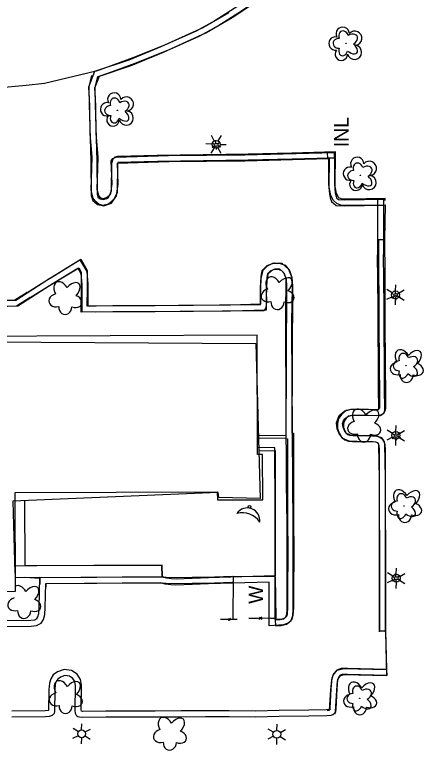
# Model space of a CAD drawing. Extents: x 588843 to 2552415, y 180129 to 269402.
# Drawn here: x 595037.9 to 595208.2, y 184060.1 to 184366.4 of the extents above; entities that cross this region are included whole.
import ezdxf

# ---------------------------------------------------------------- set-up
doc = ezdxf.new("R2010")
doc.units = 0
for name, color, linetype in [('E_BLD', 7, 'Continuous'), ('E_DWY', 7, 'Continuous'), ('E_LAND_Vegetation', 7, 'Continuous'), ('E_LTG', 7, 'Continuous'), ('E_PATH_Sidewalk', 7, 'Continuous'), ('E_RDWY_C_and_G', 7, 'Continuous'), ('Level 11', 7, 'Continuous'), ('Level 12', 7, 'Continuous'), ('Level 14', 7, 'Continuous'), ('Level 15', 7, 'Continuous'), ('Level 17', 7, 'Continuous'), ('Level 18', 7, 'Continuous')]:
    doc.layers.add(name, color=color, linetype=linetype)

# ---------------------------------------------------------------- blocks, each defined once
blk = doc.blocks.new('LPOL_4')
at = {"layer": 'E_LTG'}
for p, q in [((-13.1, 0), (-4.9, 0)), ((-2.5, 4.3), (-6.6, 11.4)), ((2.5, 4.3), (6.6, 11.4)), ((4.9, 0), (13.1, 0)), ((-6.6, -11.4), (-2.5, -4.3)), ((6.6, -11.4), (2.5, -4.3))]:
    blk.add_line(p, q, dxfattribs=at)
for radius in [4.92, 4.92, 4.92, 0.41]:
    blk.add_circle((0, 0), radius, dxfattribs=at)
blk = doc.blocks.new('DTRE_4')
at = {"layer": 'E_LAND_Vegetation'}
blk.add_circle((-0.6, 0), 0.601, dxfattribs=at)
for centre, major_axis, ratio in [((-6.1, 17.5), (4.5, -16.3), 0.782863), ((13.3, 9), (-17.3, -9.6), 0.691916), ((-19.3, 0.5), (16.2, -0.4), 0.832022), ((-8.2, -17.2), (5.9, 15.9), 0.716896), ((11.6, -12.2), (-16.4, 15), 0.560249)]:
    blk.add_ellipse(centre, major_axis=major_axis, ratio=ratio, start_param=1.570796, end_param=4.712389, dxfattribs=at)

msp = doc.modelspace()

# ---------------------------------------------------------------- linework, layer by layer
at = {"layer": 'E_BLD'}
msp.add_lwpolyline([(594870.51, 184207.51), (594870.51, 184207.51), (594870.03, 184231.25), (595138.15, 184229.56), (595139.97, 184165.01), (595122.81, 184165.42), (595122.52, 184167.48), (595037.18, 184163.84), (595037.95, 184133.86)], dxfattribs=at)
at = {"layer": 'E_DWY'}
for points in [[(595069.85, 184341.12), (595068.72, 184336.46), (595068.92, 184329.1), (595069.58, 184305.45), (595069.67, 184291.11), (595070.35, 184289.05), (595072.29, 184287.41), (595074.94, 184286.87), (595078.21, 184287.99), (595080.23, 184291.07), (595080.96, 184295.88), (595080.59, 184304.61), (595080.7, 184304.66), (595101.95, 184305.33)], [(595072.28, 184340.54), (595071.23, 184336.2), (595071.42, 184329.17), (595072.08, 184305.49), (595072.17, 184291.52), (595072.5, 184290.5), (595073.42, 184289.73), (595074.77, 184289.46), (595076.59, 184290.08), (595077.84, 184291.98), (595078.46, 184296.02), (595078.05, 184305.57), (595078.72, 184306.51), (595080.13, 184307.14), (595101.87, 184307.83)], [(595101.87, 184307.83), (595133.63, 184308.07), (595170.95, 184309.12), (595170.97, 184295.99), (595171.25, 184292.22), (595171.57, 184290.79), (595171.79, 184290.12), (595172.54, 184289.5), (595175.27, 184289.35), (595191.24, 184289.6)], [(595101.88, 184305.33), (595133.67, 184305.57), (595168.46, 184306.55), (595168.47, 184295.89), (595168.77, 184291.85), (595169.16, 184290.13), (595169.64, 184288.65), (595171.58, 184287.04), (595175.22, 184286.85), (595191.28, 184287.1)], [(595188.74, 184289.6), (595188.74, 184266.49)], [(595191.24, 184289.6), (595191.24, 184266.49)], [(595184.95, 184199.65), (595190.05, 184199.56), (595191.5, 184200.69), (595191.85, 184201.93), (595191.65, 184211.12), (595191.58, 184244.98), (595191.24, 184266.52)], [(595185, 184202.15), (595189.21, 184202.08), (595189.31, 184202.16), (595189.34, 184202.25), (595189.15, 184211.09), (595189.08, 184244.96), (595188.74, 184266.48)], [(595052.6, 184256.78), (595064.93, 184264.4), (595067.86, 184259.5), (595068.27, 184254.21), (595068.28, 184245.27), (595071.72, 184245.21), (595140.1, 184245.74), (595140.06, 184252.51)], [(595140.07, 184252.72), (595140.42, 184257.34), (595140.83, 184259.92), (595142.9, 184261.97), (595145.83, 184263.14), (595148.97, 184263.01), (595151.81, 184260.53), (595153.22, 184257.06), (595153.47, 184253.33), (595153.26, 184222.42)], [(595053.92, 184254.66), (595064.09, 184260.94), (595065.42, 184258.72), (595065.77, 184254.11), (595065.79, 184242.82), (595071.71, 184242.7), (595141.61, 184243.25), (595142.35, 184244.07), (595142.6, 184245.34), (595142.56, 184252.53)], [(595142.56, 184252.53), (595142.91, 184257.05), (595143.17, 184258.72), (595144.3, 184259.84), (595146.26, 184260.62), (595147.99, 184260.55), (595149.72, 184259.04), (595150.75, 184256.49), (595150.97, 184253.25), (595150.76, 184222.44)], [(595015.51, 184247.11), (595030.5, 184247.38), (595038.38, 184247.62), (595052.56, 184256.76)], [(595015.53, 184244.61), (595030.57, 184244.88), (595039.15, 184245.14), (595053.92, 184254.66)], [(595150.77, 184222.68), (595150.7, 184189.94), (595151.3, 184189.87), (595151.41, 184149.22)], [(595153.27, 184222.67), (595153.2, 184192.18), (595153.79, 184192.12), (595153.91, 184149.23)], [(595183.74, 184188.53), (595176.95, 184188.9), (595174.31, 184189.99), (595172.88, 184192.06), (595172.01, 184194.01), (595171.67, 184196.5), (595172.88, 184199.58), (595175.24, 184201.44), (595177.84, 184202.2), (595184.97, 184202.15)], [(595183.87, 184191.03), (595177.51, 184191.38), (595175.94, 184192.02), (595175.07, 184193.29), (595174.44, 184194.7), (595174.24, 184196.19), (595174.96, 184198.04), (595176.41, 184199.17), (595178.19, 184199.7), (595184.95, 184199.65)], [(595192.09, 184109.43), (595192.12, 184173.32), (595191.86, 184187.67), (595191.48, 184188.9), (595190.61, 184190.17), (595189.68, 184190.53), (595188.54, 184190.85), (595183.87, 184191.03)], [(595189.59, 184109.43), (595189.62, 184173.3), (595189.36, 184187.28), (595189.2, 184187.8), (595188.98, 184188.12), (595188.89, 184188.16), (595188.15, 184188.37), (595183.78, 184188.53)], [(595151.51, 184149.22), (595151.33, 184119.6), (595151.16, 184116.77), (595150.89, 184115.82), (595150.42, 184115.24), (595149.16, 184114.77), (595146.23, 184114.56), (595146.19, 184132.73), (595118.45, 184131.87)], [(595154.01, 184149.2), (595153.83, 184119.51), (595153.64, 184116.36), (595153.16, 184114.65), (595151.94, 184113.13), (595149.7, 184112.3), (595143.74, 184111.88), (595143.69, 184130.15), (595118.53, 184129.37)], [(595118.45, 184131.87), (595105, 184131.43), (595103.08, 184131.56), (595100.98, 184131.73), (595099.84, 184132.05), (595099.6, 184132.32), (595048.42, 184131.97), (595048.36, 184129.28)], [(595118.54, 184129.37), (595104.96, 184128.93), (595102.89, 184129.06), (595100.53, 184129.26), (595098.55, 184129.82), (595050.87, 184129.49), (595050.84, 184128.19)], [(595192.09, 184109.43), (595192.54, 184091.25)], [(595169.37, 184085.36), (595169.73, 184089.39), (595170.29, 184091.37), (595172.08, 184093.48), (595174.73, 184094.14), (595192.6, 184093.75)], [(595171.86, 184085.13), (595172.2, 184088.94), (595172.55, 184090.17), (595173.47, 184091.25), (595175.01, 184091.64), (595192.54, 184091.25)], [(595167.79, 184076.75), (595168.67, 184076.76), (595168.83, 184076.79), (595169.36, 184085.29)], [(595171.05, 184075.32), (595171.21, 184075.47), (595171.3, 184076.16), (595171.86, 184085.13)]]:
    msp.add_lwpolyline(points, dxfattribs=at)
at = {"layer": 'E_PATH_Sidewalk'}
for points in [[(595139.46, 184190.05), (595150.7, 184190.26)], [(595139.52, 184184.88), (595146.27, 184184.92), (595146.19, 184132.73)], [(595099.4, 184132.32), (595099.3, 184137.15), (595042.26, 184136.89), (595042.15, 184164.05)], [(595048.41, 184131.61), (595042.15, 184132.02)]]:
    msp.add_lwpolyline(points, dxfattribs=at)
at = {"layer": 'E_RDWY_C_and_G'}
for points in [[(595140.67, 184376.87), (595130.77, 184369.94), (595121.15, 184363.82), (595113.33, 184359.57), (595101.45, 184354.24)], [(595142.11, 184374.82), (595132.16, 184367.86), (595122.42, 184361.66), (595114.44, 184357.33), (595102.47, 184351.96)], [(595101.54, 184354.28), (595087, 184348.42), (595079.17, 184345.52), (595072.97, 184343.38), (595071.73, 184342.98), (595050.31, 184337.82), (595042.65, 184336.95), (595030.51, 184335.86), (595020.91, 184335.29), (595008.77, 184335.13), (595000.26, 184335.39), (594988.87, 184336.45), (594975.93, 184338.04), (594971.3, 184339.04), (594936.33, 184349.44), (594926.38, 184353.03), (594921.49, 184355.05)], [(595102.47, 184351.96), (595087.91, 184346.08), (595080.01, 184343.16), (595073.77, 184341.01), (595072.41, 184340.57), (595072.28, 184340.54)]]:
    msp.add_lwpolyline(points, dxfattribs=at)
at = {"layer": 'Level 11'}
for points in [[(595073.18, 184340.89), (595086.35, 184345.32), (595099.79, 184350.88), (595117.37, 184358.87), (595128.37, 184365.27), (595139.9, 184373.04)], [(595071.29, 184342.89), (595085.47, 184347.67), (595098.8, 184353.17), (595116.22, 184361.1), (595127.04, 184367.39)], [(595191.97, 184289.02), (595191.97, 184289.02)]]:
    msp.add_lwpolyline(points, dxfattribs=at)
at = {"layer": 'Level 12'}
msp.add_lwpolyline([(595138.68, 184232.95), (595016.3, 184232.45), (595016.11, 184277.22), (594980.59, 184277.08), (594980.77, 184232.13), (594887.31, 184231.75), (594887.3, 184234.12), (594869.23, 184234.05), (594869.31, 184215.79), (594871.15, 184215.8), (594871.35, 184165.98), (594972.3, 184166.38), (594972.46, 184126.14), (595038.19, 184126.4), (595038.03, 184167.45), (595122.17, 184167.79), (595122.19, 184164.36), (595141.06, 184164.43), (595140.98, 184183.32), (595138.88, 184183.31)], close=True, dxfattribs=at)
msp.add_circle((595135.54, 184161.53), 0.562, dxfattribs=at)
for centre, radius, start, end in [((595134.63, 184155.82), 5.22, 351.9152, 146.2136), ((595132.59, 184150.48), 8.55, 32.5708, 105.5549)]:
    msp.add_arc(centre, radius, start, end, dxfattribs=at)
at = {"layer": 'Level 14'}
for p, q in [((595120.89, 184313.89), (595119.69, 184316.19)), ((595122.59, 184313.88), (595123.96, 184316.11)), ((595120.06, 184312.52), (595117.45, 184312.6)), ((595123.33, 184312.43), (595125.85, 184312.36)), ((595120.81, 184311.03), (595119.45, 184308.84)), ((595122.45, 184310.99), (595123.69, 184308.81)), ((595196.29, 184251.44), (595196.36, 184253.96)), ((595194.92, 184250.64), (595192.69, 184252.01)), ((595197.73, 184250.56), (595199.91, 184251.8)), ((595194.83, 184249), (595192.53, 184247.81)), ((595196.19, 184248.17), (595196.11, 184245.56)), ((595197.68, 184248.92), (595199.87, 184247.55)), ((595196.43, 184192.89), (595196.5, 184195.41)), ((595195.06, 184192.09), (595192.83, 184193.46)), ((595197.87, 184192.01), (595200.05, 184193.25)), ((595194.97, 184190.46), (595192.67, 184189.26)), ((595196.33, 184189.62), (595196.26, 184187.02)), ((595197.82, 184190.38), (595200.01, 184189.01)), ((595195.22, 184132.63), (595192.99, 184134)), ((595196.58, 184133.43), (595196.66, 184135.95)), ((595198.03, 184132.55), (595200.21, 184133.79)), ((595195.13, 184131), (595192.83, 184129.8)), ((595197.98, 184130.91), (595200.17, 184129.55)), ((595196.49, 184130.16), (595196.42, 184127.56)), ((595064.39, 184067.82), (595062.16, 184069.18)), ((595065.75, 184068.62), (595065.83, 184071.14)), ((595146.93, 184068.41), (595147, 184070.93)), ((595064.3, 184066.18), (595061.99, 184064.99)), ((595067.2, 184067.74), (595069.38, 184068.98)), ((595145.56, 184067.61), (595143.33, 184068.98)), ((595148.38, 184067.53), (595150.56, 184068.77)), ((595065.66, 184065.34), (595065.58, 184062.74)), ((595067.15, 184066.1), (595069.34, 184064.73)), ((595145.47, 184065.97), (595143.17, 184064.78)), ((595146.84, 184065.14), (595146.76, 184062.53)), ((595148.33, 184065.89), (595150.52, 184064.52))]:
    msp.add_line(p, q, dxfattribs=at)
for centre in [(595121.69, 184312.46), (595196.28, 184249.8), (595196.42, 184191.26), (595196.58, 184131.8), (595065.75, 184066.98), (595146.93, 184066.77)]:
    msp.add_circle(centre, 1.64, dxfattribs=at)
at = {"layer": 'Level 15'}
for p, q in [((595140.66, 184115.58), (595139.48, 184114.53)), ((595140.62, 184114.54), (595139.71, 184115.55)), ((595127.6, 184115.03), (595126.67, 184114.22)), ((595127.56, 184114.22), (595126.86, 184115.01))]:
    msp.add_line(p, q, dxfattribs=at)
for points in [[(595170.97, 184306.85), (595170.92, 184308.85), (595167.92, 184308.77), (595167.98, 184306.77), (595170.97, 184306.85)], [(595144.45, 184115.09), (595146.61, 184115.14), (595146.37, 184132.39), (595128.76, 184132.54), (595128.62, 184114.72), (595130.24, 184114.74)], [(595130.37, 184114.6), (595123.43, 184114.58)], [(595126.25, 184114.59), (595123.43, 184114.58)], [(595130.37, 184114.6), (595127.89, 184114.59)], [(595144.23, 184115.08), (595135.3, 184114.95)], [(595138.93, 184115), (595135.3, 184114.95)], [(595144.23, 184115.08), (595141.04, 184115.03)]]:
    msp.add_lwpolyline(points, dxfattribs=at)
at = {"layer": 'Level 17'}
for points in [[(595071.39, 184288.92), (595070.58, 184290.03), (595069.73, 184293.32), (595070.07, 184307.09), (595069.34, 184316.78), (595069.1, 184328.51), (595068.71, 184336.44), (595071.29, 184342.89)], [(595191.97, 184289.02), (595191.96, 184289.84), (595176.19, 184289.63), (595174.12, 184289.64), (595172.7, 184290.24), (595171.73, 184292), (595171.23, 184294.83), (595171.27, 184309.28), (595153.19, 184308.8), (595134.94, 184308.4), (595116.35, 184308.08), (595097.18, 184307.87), (595080.68, 184307.36), (595079.48, 184307.14), (595078.65, 184306.26), (595078.1, 184304.45), (595077.98, 184292.94), (595077.13, 184291.07), (595076.07, 184290.14), (595074.59, 184289.79), (595073.57, 184290.18), (595072.88, 184291.12), (595072.24, 184293.61), (595072.57, 184307.16), (595071.84, 184316.9), (595071.6, 184328.59), (595071.23, 184336.02), (595073.18, 184340.89)], [(595170.53, 184289), (595169.33, 184291.16), (595168.73, 184294.62), (595168.76, 184306.71), (595153.25, 184306.31), (595134.98, 184305.9), (595116.39, 184305.58), (595097.23, 184305.37), (595080.78, 184304.85), (595080.74, 184304.74), (595080.6, 184304.07), (595080.48, 184292.38), (595079.18, 184289.55), (595078.47, 184288.93)], [(595071.39, 184288.92), (595073.01, 184287.58), (595074.62, 184287.19), (595076.86, 184287.73), (595078.47, 184288.93)], [(595170.53, 184289), (595171.74, 184287.93), (595173.61, 184287.15), (595176.2, 184287.13), (595191.97, 184287.3)], [(595191.97, 184287.3), (595191.64, 184272.66), (595191.77, 184258.39), (595191.8, 184249.02)], [(595191.64, 184272.66), (595189.14, 184272.64), (595189.27, 184258.37), (595189.3, 184249.02)], [(595043.07, 184250.79), (595052.85, 184256.88), (595065.42, 184264.58), (595068.05, 184259.88), (595068.1, 184248.76)], [(595140.16, 184249.03), (595140.37, 184256.58), (595141.21, 184260), (595143, 184261.81), (595145.25, 184262.99), (595147.86, 184262.94), (595150.38, 184262.12), (595152.21, 184259.92), (595153.16, 184256.97), (595153.23, 184248.98)], [(595044.39, 184248.67), (595054.17, 184254.75), (595064.51, 184261.09), (595065.55, 184259.23), (595065.6, 184248.74)], [(595142.66, 184248.96), (595142.86, 184256.24), (595143.47, 184258.74), (595144.51, 184259.78), (595145.84, 184260.48), (595147.43, 184260.45), (595148.92, 184259.96), (595149.98, 184258.69), (595150.67, 184256.56), (595150.73, 184248.96)], [(595043.05, 184250.78), (595037.92, 184247.52), (595021.18, 184247.35), (595016.23, 184247.36)], [(595044.39, 184248.67), (595038.66, 184245.03), (595021.19, 184244.85), (595016.24, 184244.86)], [(595142.66, 184248.96), (595142.54, 184243.46), (595127.66, 184242.98), (595112.31, 184242.88), (595096.33, 184242.74), (595078.77, 184242.76), (595065.6, 184242.56), (595065.6, 184248.74)], [(595140.16, 184249.01), (595140.09, 184245.89), (595127.61, 184245.48), (595112.29, 184245.38), (595096.32, 184245.24), (595078.76, 184245.26), (595068.1, 184245.1), (595068.1, 184248.76)], [(595146.24, 184114.42), (595148.35, 184114.57), (595149.77, 184114.92), (595150.73, 184115.69), (595151.11, 184116.75), (595151.22, 184118.39), (595151.26, 184134.97), (595151.16, 184154.21), (595151.01, 184171.42), (595150.71, 184235.67), (595150.73, 184248.96)], [(595146.24, 184114.42), (595146.42, 184111.92), (595148.75, 184112.09), (595150.91, 184112.63), (595152.84, 184114.18), (595153.58, 184116.23), (595153.72, 184118.31), (595153.76, 184134.97), (595153.66, 184154.23), (595153.51, 184171.43), (595153.21, 184235.67), (595153.23, 184248.95)], [(595189.3, 184249.01), (595189.37, 184237.39), (595189.49, 184222.15), (595189.59, 184206.43), (595189.61, 184202.74), (595189.53, 184202.3), (595189.08, 184202.04), (595188.87, 184201.97), (595188.28, 184201.94), (595177.85, 184201.97), (595175.72, 184201.6), (595173.9, 184200.15), (595172.61, 184198.27), (595172.11, 184196.19), (595172.17, 184194.08), (595172.86, 184192.19), (595173.76, 184190.49), (595175.19, 184189.43), (595176.75, 184188.88), (595178.37, 184188.7), (595183.95, 184188.72), (595186.76, 184188.77), (595187.95, 184188.61), (595188.42, 184188.42), (595188.72, 184188.26), (595188.93, 184188.06), (595189.24, 184187.55), (595189.36, 184186.96), (595189.45, 184185.31), (595189.47, 184182.09), (595189.5, 184172.13), (595189.51, 184157.49), (595189.58, 184146.19), (595189.62, 184134.62), (595189.64, 184124.89), (595189.6, 184109.8)], [(595191.8, 184249.02), (595191.87, 184237.41), (595191.99, 184222.17), (595192.09, 184206.44), (595192.11, 184202.47), (595191.87, 184201.39), (595191.56, 184200.76), (595191.01, 184200.27), (595190.08, 184199.73), (595189.29, 184199.49), (595188.34, 184199.44), (595178.06, 184199.47), (595176.78, 184199.25), (595175.75, 184198.43), (595174.94, 184197.24), (595174.62, 184195.93), (595174.66, 184194.55), (595175.15, 184193.2), (595175.7, 184192.16), (595176.38, 184191.67), (595177.31, 184191.33), (595178.5, 184191.2), (595183.93, 184191.22), (595186.9, 184191.27), (595188.59, 184191.05), (595189.49, 184190.68), (595190.2, 184190.3), (595190.88, 184189.64), (595191.59, 184188.5), (595191.85, 184187.29), (595191.95, 184185.39), (595191.97, 184182.1), (595192, 184172.13), (595192.01, 184157.5), (595192.08, 184146.2), (595192.12, 184134.63), (595192.14, 184124.89), (595192.1, 184109.8)], [(595138.85, 184191.3), (595150.92, 184191.19)], [(595146.23, 184132.39), (595146.24, 184160.24), (595146.08, 184186.1), (595138.87, 184186.16)], [(595099.21, 184132.38), (595099.06, 184137.06), (595070.82, 184137.05), (595047.13, 184136.88), (595038.15, 184136.86)], [(595029.08, 184114.2), (595044.65, 184114.35), (595046.24, 184114.51), (595047.13, 184115), (595047.57, 184115.66), (595047.94, 184117.08), (595048.08, 184119.64), (595048.38, 184132.08), (595072.13, 184132.26), (595099.44, 184132.39), (595102.49, 184132.07), (595120.97, 184132.37), (595128.47, 184132.56)], [(595048.38, 184132.08), (595038.17, 184131.9)], [(595029.09, 184111.7), (595044.79, 184111.85), (595046.99, 184112.08), (595048.86, 184113.1), (595049.89, 184114.62), (595050.42, 184116.69), (595050.58, 184119.54), (595050.82, 184129.59), (595072.15, 184129.76), (595099.32, 184129.88), (595102.39, 184129.57), (595121.02, 184129.87), (595128.53, 184130.07)], [(595146.58, 184114.44), (595146.54, 184115.1), (595146.54, 184115.13)], [(595189.6, 184109.8), (595192.1, 184109.8), (595192.54, 184093.81), (595192.62, 184091.26)], [(595192.54, 184093.81), (595176.3, 184094.23), (595173.69, 184094.18), (595171.84, 184093.52), (595170.47, 184091.99), (595169.74, 184090.1), (595169.34, 184085.7), (595169.01, 184077.62), (595169.04, 184077.14), (595168.83, 184077.12), (595167.57, 184076.97), (595160.17, 184076.76), (595147.87, 184076.64), (595138.06, 184076.39), (595127.08, 184076.5), (595117.21, 184076.51), (595107.19, 184076.48), (595096.32, 184076.39), (595085.09, 184076.45), (595075.78, 184076.42), (595066.12, 184076.24), (595065.72, 184076.4), (595065.58, 184076.99), (595065.7, 184087.21), (595065.25, 184089.66), (595063.87, 184091.86), (595061.55, 184093.4), (595058.42, 184093.78), (595055.71, 184092.83), (595053.95, 184091.53), (595052.87, 184089.9), (595052.33, 184088.08), (595052.12, 184085.36), (595052, 184076.7), (595050.54, 184076.5), (595036.75, 184076.37)], [(595192.62, 184091.26), (595176.28, 184091.73), (595174.15, 184091.69), (595173.29, 184091.38), (595172.64, 184090.66), (595172.2, 184089.53), (595171.84, 184085.54), (595171.51, 184077.38), (595171.31, 184076.07), (595170.92, 184075.4), (595170.26, 184074.95), (595169.36, 184074.67), (595167.76, 184074.47), (595160.21, 184074.26), (595147.92, 184074.14), (595138.08, 184073.89), (595127.07, 184074), (595117.21, 184074.01), (595107.2, 184073.98), (595096.32, 184073.89), (595085.09, 184073.95), (595075.81, 184073.92), (595066, 184073.74), (595064.85, 184073.87), (595064.22, 184074.1), (595063.75, 184074.35), (595063.42, 184074.83), (595063.24, 184075.43), (595063.08, 184076.87), (595063.2, 184087), (595062.88, 184088.74), (595062.04, 184090.07), (595060.66, 184090.99), (595058.69, 184091.23), (595056.89, 184090.6), (595055.79, 184089.78), (595055.16, 184088.83), (595054.8, 184087.62), (595054.62, 184085.25), (595054.48, 184076.34), (595054.3, 184075.49), (595053.5, 184074.64), (595052.22, 184074.19), (595050.71, 184074), (595036.77, 184073.87)]]:
    msp.add_lwpolyline(points, dxfattribs=at)
at = {"layer": 'Level 18'}
for centre, radius, start, end in [((595174.3, 184358.48), 2.78, 1.3946, 209.1675), ((595171.3, 184354.41), 2.78, 78.0716, 279.0826), ((595179.34, 184356.62), 2.97, 278.4237, 139.6575), ((595173.76, 184350.01), 2.61, 140.7797, 358.7123), ((595179.23, 184350.77), 2.97, 196.0745, 79.0477), ((595079.3, 184331.12), 2.78, 1.3946, 209.1675), ((595076.3, 184327.04), 2.78, 78.0716, 279.0826), ((595084.34, 184329.26), 2.97, 278.4237, 139.6575), ((595078.76, 184322.64), 2.61, 140.7797, 358.7123), ((595084.23, 184323.41), 2.97, 196.0745, 79.0477), ((595180.35, 184304.3), 2.78, 1.3946, 209.1675), ((595185.39, 184302.44), 2.97, 278.4237, 139.6575), ((595177.35, 184300.22), 2.78, 78.0716, 279.0826), ((595185.28, 184296.59), 2.97, 196.0745, 79.0477), ((595179.81, 184295.82), 2.61, 140.7797, 358.7123)]:
    msp.add_arc(centre, radius, start, end, dxfattribs=at)
for centre, major_axis, ratio, end_param in [((595145.48, 184253.54), (1.94, -3.52), 0.691916, 4.712389), ((595149.77, 184253.18), (-3.07, -3.33), 0.560249, 4.712389), ((595057.25, 184251.49), (1.94, -3.52), 0.691916, 4.712389), ((595061.55, 184251.14), (-3.07, -3.33), 0.560249, 4.712389), ((595055.52, 184247.55), (3.32, 0.9), 0.782863, 4.712389), ((595143.74, 184249.59), (3.32, 0.9), 0.782863, 4.712389), ((595150.78, 184249.15), (-3.23, 1.21), 0.716896, 4.712389), ((595062.56, 184247.11), (-3.23, 1.21), 0.716896, 4.712389), ((595147.18, 184246.91), (0.09, 3.29), 0.832022, 4.712389), ((595058.95, 184244.87), (0.09, 3.29), 0.832022, 4.712389), ((595199.22, 184223.19), (1.94, -3.52), 0.691916, 4.712389), ((595203.51, 184222.83), (-3.07, -3.33), 0.560249, 4.712389), ((595197.48, 184219.24), (3.32, 0.9), 0.782863, 4.712389), ((595204.52, 184218.81), (-3.23, 1.21), 0.716896, 4.712389), ((595200.92, 184216.56), (0.09, 3.29), 0.832022, 4.712389), ((595181.49, 184198.39), (1.94, -3.52), 0.691916, 4.712389), ((595185.79, 184198.04), (-3.07, -3.33), 0.560249, 4.712389), ((595179.76, 184194.45), (3.32, 0.9), 0.782863, 4.712389), ((595186.8, 184194.01), (-3.23, 1.21), 0.716896, 4.712389), ((595183.19, 184191.77), (0.09, 3.29), 0.832022, 4.712389), ((595198.52, 184164.88), (1.94, -3.52), 0.691916, 4.712389), ((595202.81, 184164.52), (-3.07, -3.33), 0.560249, 4.712389), ((595196.78, 184160.93), (3.32, 0.9), 0.782863, 4.712389), ((595203.83, 184160.5), (-3.23, 1.21), 0.716896, 4.712389), ((595200.22, 184158.25), (0.09, 3.29), 0.832022, 4.712389), ((595040.12, 184124.93), (1.95, -3.52), 0.691916, 3.135327), ((595044.41, 184124.58), (-3.06, -3.34), 0.560249, 4.712389), ((595038.39, 184120.98), (3.32, 0.9), 0.782863, 4.712389), ((595045.43, 184120.55), (-3.24, 1.21), 0.716896, 4.712389), ((595041.83, 184118.3), (0.09, 3.29), 0.832022, 4.712389), ((595057.39, 184085.35), (1.95, -3.52), 0.691916, 4.712389), ((595061.68, 184085), (-3.06, -3.34), 0.560249, 4.712389), ((595179.78, 184084.8), (1.95, -3.52), 0.691916, 4.712389), ((595184.08, 184084.45), (-3.06, -3.34), 0.560249, 4.712389), ((595055.66, 184081.4), (3.32, 0.9), 0.782863, 4.712389), ((595062.7, 184080.97), (-3.24, 1.21), 0.716896, 4.712389), ((595178.05, 184080.85), (3.32, 0.9), 0.782863, 4.712389), ((595185.09, 184080.43), (-3.24, 1.21), 0.716896, 4.712389), ((595059.1, 184078.72), (0.09, 3.29), 0.832022, 4.712389), ((595181.49, 184078.18), (0.09, 3.29), 0.832022, 4.712389), ((595100.69, 184070.07), (1.95, -3.52), 0.691916, 4.712389), ((595104.98, 184069.72), (-3.06, -3.34), 0.560249, 4.712389), ((595098.96, 184066.12), (3.32, 0.9), 0.782863, 4.712389), ((595106, 184065.7), (-3.24, 1.21), 0.716896, 4.712389), ((595102.4, 184063.45), (0.09, 3.29), 0.832022, 4.712389)]:
    msp.add_ellipse(centre, major_axis=major_axis, ratio=ratio, start_param=1.570796, end_param=end_param, dxfattribs=at)

# ---------------------------------------------------------------- block references
at = {"layer": 'E_LAND_Vegetation', "xscale": 0.1524003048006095, "yscale": 0.15240030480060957, "rotation": 2.3276622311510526}
for p in [(595175.75, 184354.55), (595080.73, 184326.56), (595181.79, 184299.52), (595200.75, 184220.25), (595199.9, 184161.82), (595181.49, 184081.73)]:
    msp.add_blockref('DTRE_4', p, dxfattribs=at)
at = {"layer": 'E_LTG', "xscale": 0.1524003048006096, "yscale": 0.1524003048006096, "rotation": -24.21972835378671}
for p in [(595121.67, 184312.24), (595196.36, 184249.6), (595196.53, 184191.19), (595196.54, 184131.79)]:
    msp.add_blockref('LPOL_4', p, dxfattribs=at)

# ---------------------------------------------------------------- texts
at = {"layer": 'Level 15'}
for s, rotation, p in [('INL', 90, (595176.73, 184311.29)), ('W', 89.794, (595141.18, 184121.08))]:
    msp.add_text(s, height=6, rotation=rotation, dxfattribs=at).set_placement(p)

doc.saveas('drawing.dxf')
